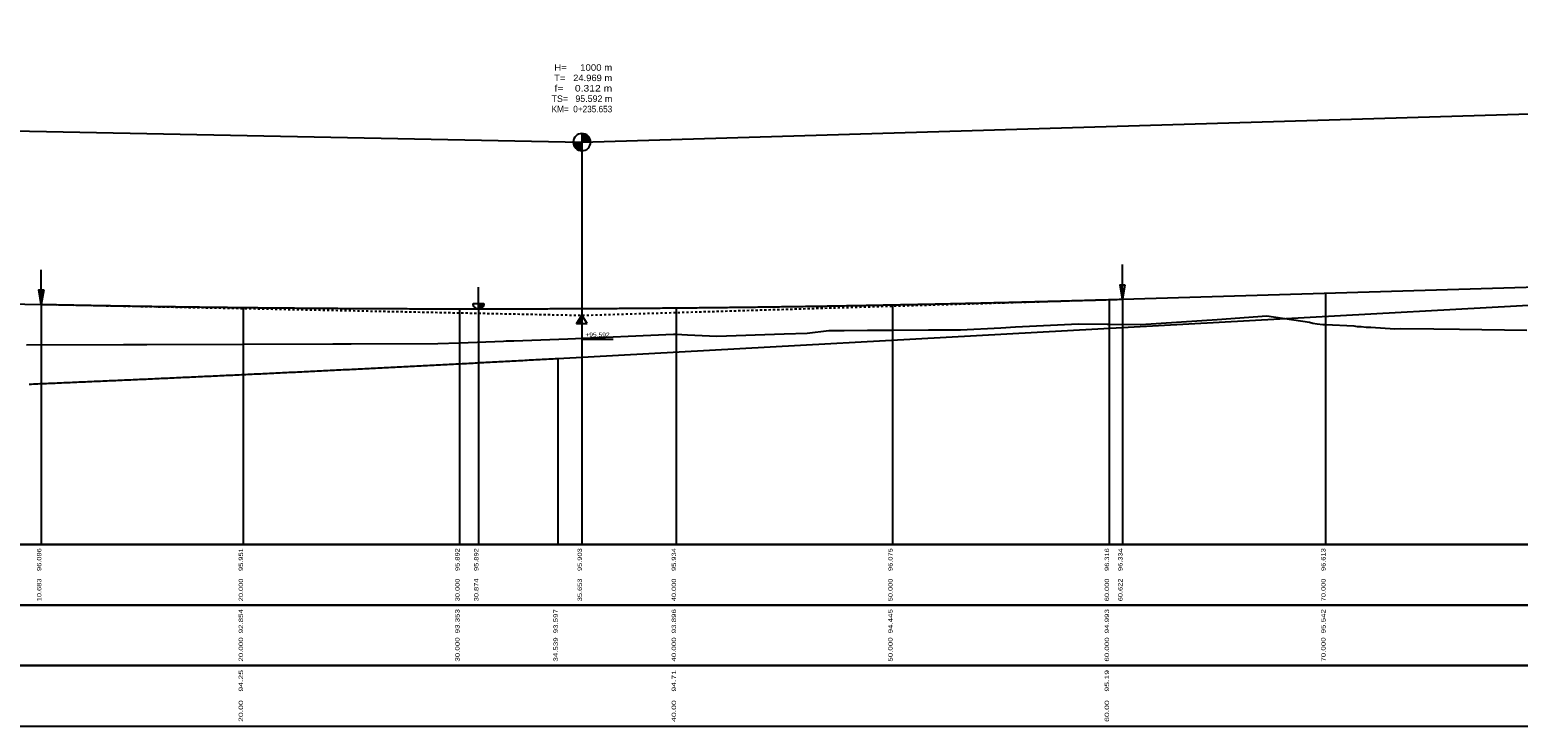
# Model space of a CAD drawing. Header units: metres. Extents: x 3458045 to 3462392, y 5482308 to 5484762.
# Tile 321 of 458: x 3460213 to 3460282, y 5484272 to 5484304. Entities that reach past the tile are written whole.
import ezdxf
from ezdxf.enums import TextEntityAlignment as Align

# ---------------------------------------------------------------- set-up
doc = ezdxf.new("R2010")
doc.units = ezdxf.units.M
doc.linetypes.add('LT30003', pattern=[0.2, 0.1, -0.1])
doc.layers.get('0').update_dxf_attribs({"linetype": 'CONTINUOUS'})
doc.styles.add('TS001', font='Card001.shx', dxfattribs={"height": 0.2})

# ---------------------------------------------------------------- blocks, each defined once
blk = doc.blocks.new('SYMB51')
at = {"color": 0, "linetype": 'ByBlock'}
for p, q in [((0, 0), (0.5, 0)), ((0.05, 0), (0.05, -0.2)), ((0.1, 0), (0.1, -0.28)), ((0.15, 0), (0.15, -0.35)), ((0.2, 0), (0.2, -0.38)), ((0.25, 0), (0.25, -0.42)), ((0.3, 0), (0.3, -0.45)), ((0.35, 0), (0.35, -0.47)), ((0.4, 0), (0.4, -0.48)), ((0.45, 0), (0.45, -0.49)), ((0.5, 0.5), (0.5, -0.5))]:
    blk.add_line(p, q, dxfattribs=at)
at = {"color": 0, "linetype": 'ByBlock', "flags": 128}
blk.add_lwpolyline([(0.5, -0.5), (0.4, -0.49), (0.31, -0.46), (0.22, -0.42), (0.15, -0.35), (0.08, -0.28), (0.04, -0.19), (0.01, -0.1), (0, 0), (0.01, 0.1), (0.04, 0.19), (0.08, 0.28), (0.15, 0.35), (0.22, 0.42), (0.31, 0.46), (0.4, 0.49), (0.5, 0.5)], dxfattribs=at)
blk = doc.blocks.new('SYMB155')
at = {"color": 0, "linetype": 'ByBlock'}
for p, q in [((0, 0), (0, -2.4)), ((0, -0.02), (0, -0.02)), ((0, -0.04), (0.01, -0.04)), ((0, -0.06), (0.01, -0.06)), ((0, -0.08), (0.01, -0.08)), ((0, -0.1), (0.02, -0.1)), ((0, -0.12), (0.02, -0.12)), ((0, -0.14), (0.02, -0.14)), ((0, -0.16), (0.03, -0.16)), ((0, -0.18), (0.03, -0.18)), ((0, -0.2), (0.03, -0.2)), ((0, -0.22), (0.04, -0.22)), ((0, -0.24), (0.04, -0.24)), ((0, -0.26), (0.04, -0.26)), ((0, -0.28), (0.05, -0.28)), ((0, -0.3), (0.05, -0.3)), ((0, -0.32), (0.05, -0.32)), ((0, -0.34), (0.06, -0.34)), ((0, -0.36), (0.06, -0.36)), ((0, -0.38), (0.06, -0.38)), ((0, -0.4), (0.07, -0.4)), ((0, -0.42), (0.07, -0.42)), ((0, -0.44), (0.07, -0.44)), ((0, -0.46), (0.08, -0.46)), ((0, -0.48), (0.08, -0.48)), ((0, -0.5), (0.09, -0.5)), ((0, -0.52), (0.09, -0.52)), ((0, -0.54), (0.09, -0.54)), ((0, -0.56), (0.1, -0.56)), ((0, -0.58), (0.1, -0.58)), ((0, -0.6), (0.1, -0.6)), ((0, -0.62), (0.11, -0.62)), ((0, -0.64), (0.11, -0.64)), ((0, -0.66), (0.11, -0.66)), ((0, -0.68), (0.12, -0.68)), ((0, -0.7), (0.12, -0.7)), ((0, -0.72), (0.12, -0.72)), ((0, -0.74), (0.13, -0.74)), ((0, -0.76), (0.13, -0.76)), ((0, -0.78), (0.13, -0.78)), ((0, -0.8), (0.14, -0.8)), ((0, -0.82), (0.14, -0.82)), ((0, -0.84), (0.14, -0.84)), ((0, -0.86), (0.15, -0.86)), ((0, -0.88), (0.15, -0.88)), ((0, -0.9), (0.15, -0.9)), ((0, -0.92), (0.16, -0.92)), ((0, -0.94), (0.16, -0.94)), ((0, -0.96), (0.16, -0.96)), ((0, -0.98), (0.17, -0.98))]:
    blk.add_line(p, q, dxfattribs=at)
at = {"color": 0, "linetype": 'ByBlock', "flags": 128}
blk.add_lwpolyline([(0.17, -1), (0, 0), (-0.17, -1), (0.17, -1)], close=True, dxfattribs=at)
blk = doc.blocks.new('SYMB156')
at = {"color": 0, "linetype": 'ByBlock'}
for p, q in [((0, 0), (0, -2.4)), ((-0.17, -0.98), (0, -0.98)), ((-0.16, -0.92), (0, -0.92)), ((-0.16, -0.94), (0, -0.94)), ((-0.16, -0.96), (0, -0.96)), ((-0.15, -0.86), (0, -0.86)), ((-0.15, -0.88), (0, -0.88)), ((-0.15, -0.9), (0, -0.9)), ((-0.14, -0.8), (0, -0.8)), ((-0.14, -0.82), (0, -0.82)), ((-0.14, -0.84), (0, -0.84)), ((-0.13, -0.74), (0, -0.74)), ((-0.13, -0.76), (0, -0.76)), ((-0.13, -0.78), (0, -0.78)), ((-0.12, -0.68), (0, -0.68)), ((-0.12, -0.7), (0, -0.7)), ((-0.12, -0.72), (0, -0.72)), ((-0.11, -0.62), (0, -0.62)), ((-0.11, -0.64), (0, -0.64)), ((-0.11, -0.66), (0, -0.66)), ((-0.1, -0.56), (0, -0.56)), ((-0.1, -0.58), (0, -0.58)), ((-0.1, -0.6), (0, -0.6)), ((-0.09, -0.5), (0, -0.5)), ((-0.09, -0.52), (0, -0.52)), ((-0.09, -0.54), (0, -0.54)), ((-0.08, -0.46), (0, -0.46)), ((-0.08, -0.48), (0, -0.48)), ((-0.07, -0.4), (0, -0.4)), ((-0.07, -0.42), (0, -0.42)), ((-0.07, -0.44), (0, -0.44)), ((-0.06, -0.34), (0, -0.34)), ((-0.06, -0.36), (0, -0.36)), ((-0.06, -0.38), (0, -0.38)), ((-0.05, -0.28), (0, -0.28)), ((-0.05, -0.3), (0, -0.3)), ((-0.05, -0.32), (0, -0.32)), ((-0.04, -0.22), (0, -0.22)), ((-0.04, -0.24), (0, -0.24)), ((-0.04, -0.26), (0, -0.26)), ((-0.03, -0.16), (0, -0.16)), ((-0.03, -0.18), (0, -0.18)), ((-0.03, -0.2), (0, -0.2)), ((-0.02, -0.1), (0, -0.1)), ((-0.02, -0.12), (0, -0.12)), ((-0.02, -0.14), (0, -0.14)), ((-0.01, -0.04), (0, -0.04)), ((-0.01, -0.06), (0, -0.06)), ((-0.01, -0.08), (0, -0.08)), ((0, -0.02), (0, -0.02))]:
    blk.add_line(p, q, dxfattribs=at)
at = {"color": 0, "linetype": 'ByBlock', "flags": 128}
blk.add_lwpolyline([(0.17, -1), (0, 0), (-0.17, -1), (0.17, -1)], close=True, dxfattribs=at)
blk = doc.blocks.new('SYMB53')
at = {"color": 0, "linetype": 'ByBlock'}
for p, q in [((0, 0), (0.75, 0)), ((0.1, 0), (0.1, -0.07)), ((0.15, 0), (0.15, -0.1)), ((0.2, 0), (0.2, -0.13)), ((0.25, 0), (0.25, -0.17)), ((0.3, 0), (0.3, -0.2)), ((0.4, 0), (0.4, -0.27)), ((0.5, 0), (0.5, -0.33)), ((0.55, 0), (0.55, -0.37)), ((0.6, 0), (0.6, -0.4)), ((0.65, 0), (0.65, -0.43)), ((0.05, 0), (0.05, -0.03)), ((0.35, 0), (0.35, -0.23)), ((0.45, 0), (0.45, -0.3)), ((0.7, 0), (0.7, -0.47))]:
    blk.add_line(p, q, dxfattribs=at)
at = {"color": 0, "linetype": 'ByBlock', "flags": 128}
blk.add_lwpolyline([(0.75, 0.5), (0, 0), (0.75, -0.5), (0.75, 0.5)], close=True, dxfattribs=at)

msp = doc.modelspace()

# ---------------------------------------------------------------- hatches: boundary and pattern name
at = {"linetype": 'Continuous'}
for points in [[(3460238.3105, 5484299.036), (3460238.3105, 5484299.0315), (3460238.3105, 5484299.0271), (3460238.3105, 5484299.0226), (3460238.3106, 5484299.0181), (3460238.3108, 5484299.0137), (3460238.311, 5484299.0092), (3460238.3112, 5484299.0047), (3460238.3115, 5484299.0003), (3460238.3119, 5484298.9958), (3460238.3122, 5484298.9914), (3460238.3127, 5484298.9869), (3460238.3132, 5484298.9825), (3460238.3137, 5484298.978), (3460238.3143, 5484298.9736), (3460238.315, 5484298.9692), (3460238.3157, 5484298.9647), (3460238.3164, 5484298.9603), (3460238.3172, 5484298.9559), (3460238.3181, 5484298.9515), (3460238.319, 5484298.9472), (3460238.3199, 5484298.9428), (3460238.3209, 5484298.9384), (3460238.3219, 5484298.9341), (3460238.323, 5484298.9297), (3460238.3242, 5484298.9254), (3460238.3254, 5484298.9211), (3460238.3266, 5484298.9168), (3460238.3279, 5484298.9125), (3460238.3292, 5484298.9083), (3460238.3306, 5484298.904), (3460238.332, 5484298.8998), (3460238.3335, 5484298.8955), (3460238.335, 5484298.8913), (3460238.3366, 5484298.8871), (3460238.3382, 5484298.883), (3460238.3398, 5484298.8788), (3460238.3415, 5484298.8747), (3460238.3433, 5484298.8706), (3460238.3451, 5484298.8665), (3460238.3469, 5484298.8624), (3460238.3488, 5484298.8583), (3460238.3507, 5484298.8543), (3460238.3527, 5484298.8503), (3460238.3548, 5484298.8463), (3460238.3568, 5484298.8423), (3460238.3589, 5484298.8384), (3460238.3611, 5484298.8345), (3460238.3633, 5484298.8306), (3460238.3655, 5484298.8267), (3460238.3678, 5484298.8229), (3460238.3701, 5484298.8191), (3460238.3725, 5484298.8153), (3460238.3749, 5484298.8115), (3460238.3774, 5484298.8078), (3460238.3799, 5484298.8041), (3460238.3824, 5484298.8004), (3460238.385, 5484298.7967), (3460238.3876, 5484298.7931), (3460238.3903, 5484298.7895), (3460238.393, 5484298.7859), (3460238.3957, 5484298.7824), (3460238.3985, 5484298.7789), (3460238.4013, 5484298.7754), (3460238.4042, 5484298.772), (3460238.4071, 5484298.7686), (3460238.41, 5484298.7652), (3460238.413, 5484298.7619), (3460238.416, 5484298.7586), (3460238.419, 5484298.7553), (3460238.4221, 5484298.752), (3460238.4252, 5484298.7488), (3460238.4284, 5484298.7457), (3460238.4316, 5484298.7425), (3460238.4348, 5484298.7394), (3460238.4381, 5484298.7364), (3460238.4414, 5484298.7333), (3460238.4447, 5484298.7303), (3460238.448, 5484298.7274), (3460238.4514, 5484298.7245), (3460238.4549, 5484298.7216), (3460238.4583, 5484298.7188), (3460238.4618, 5484298.716), (3460238.4653, 5484298.7132), (3460238.4689, 5484298.7105), (3460238.4724, 5484298.7078), (3460238.4761, 5484298.7052), (3460238.4797, 5484298.7026), (3460238.4834, 5484298.7), (3460238.4871, 5484298.6975), (3460238.4908, 5484298.695), (3460238.4945, 5484298.6926), (3460238.4983, 5484298.6902), (3460238.5021, 5484298.6878), (3460238.5059, 5484298.6855), (3460238.5098, 5484298.6833), (3460238.5137, 5484298.681), (3460238.5176, 5484298.6789), (3460238.5215, 5484298.6767), (3460238.5255, 5484298.6746), (3460238.5294, 5484298.6726), (3460238.5334, 5484298.6706), (3460238.5375, 5484298.6686), (3460238.5415, 5484298.6667), (3460238.5456, 5484298.6649), (3460238.5497, 5484298.663), (3460238.5538, 5484298.6613), (3460238.5579, 5484298.6595), (3460238.562, 5484298.6578), (3460238.5662, 5484298.6562), (3460238.5704, 5484298.6546), (3460238.5746, 5484298.6531), (3460238.5788, 5484298.6516), (3460238.583, 5484298.6501), (3460238.5873, 5484298.6487), (3460238.5915, 5484298.6474), (3460238.5958, 5484298.6461), (3460238.6001, 5484298.6448), (3460238.6044, 5484298.6436), (3460238.6087, 5484298.6424), (3460238.613, 5484298.6413), (3460238.6174, 5484298.6403), (3460238.6217, 5484298.6393), (3460238.6261, 5484298.6383), (3460238.6305, 5484298.6374), (3460238.6349, 5484298.6365), (3460238.6393, 5484298.6357), (3460238.6437, 5484298.6349), (3460238.6481, 5484298.6342), (3460238.6525, 5484298.6335), (3460238.6569, 5484298.6329), (3460238.6614, 5484298.6323), (3460238.6658, 5484298.6318), (3460238.6703, 5484298.6313), (3460238.6747, 5484298.6309), (3460238.6792, 5484298.6305), (3460238.6836, 5484298.6302), (3460238.6881, 5484298.6299), (3460238.6926, 5484298.6297), (3460238.697, 5484298.6295), (3460238.7015, 5484298.6294), (3460238.706, 5484298.6293), (3460238.7104, 5484298.6293), (3460238.7104, 5484299.0293), (3460238.3105, 5484299.0374)], [(3460239.1099, 5484299.0494), (3460239.1097, 5484299.0539), (3460239.1094, 5484299.0583), (3460239.109, 5484299.0628), (3460239.1086, 5484299.0672), (3460239.1082, 5484299.0717), (3460239.1077, 5484299.0761), (3460239.1071, 5484299.0806), (3460239.1065, 5484299.085), (3460239.1059, 5484299.0894), (3460239.1052, 5484299.0938), (3460239.1045, 5484299.0982), (3460239.1037, 5484299.1026), (3460239.1028, 5484299.107), (3460239.1019, 5484299.1114), (3460239.101, 5484299.1158), (3460239.1, 5484299.1202), (3460239.0989, 5484299.1245), (3460239.0979, 5484299.1288), (3460239.0967, 5484299.1332), (3460239.0955, 5484299.1375), (3460239.0943, 5484299.1418), (3460239.093, 5484299.1461), (3460239.0917, 5484299.1503), (3460239.0903, 5484299.1546), (3460239.0889, 5484299.1588), (3460239.0874, 5484299.163), (3460239.0859, 5484299.1673), (3460239.0843, 5484299.1714), (3460239.0827, 5484299.1756), (3460239.0811, 5484299.1798), (3460239.0794, 5484299.1839), (3460239.0776, 5484299.188), (3460239.0758, 5484299.1921), (3460239.074, 5484299.1962), (3460239.0721, 5484299.2002), (3460239.0701, 5484299.2043), (3460239.0682, 5484299.2083), (3460239.0661, 5484299.2123), (3460239.0641, 5484299.2162), (3460239.062, 5484299.2202), (3460239.0598, 5484299.2241), (3460239.0576, 5484299.228), (3460239.0554, 5484299.2319), (3460239.0531, 5484299.2357), (3460239.0507, 5484299.2395), (3460239.0484, 5484299.2433), (3460239.046, 5484299.2471), (3460239.0435, 5484299.2508), (3460239.041, 5484299.2545), (3460239.0385, 5484299.2582), (3460239.0359, 5484299.2619), (3460239.0333, 5484299.2655), (3460239.0306, 5484299.2691), (3460239.0279, 5484299.2726), (3460239.0252, 5484299.2762), (3460239.0224, 5484299.2797), (3460239.0196, 5484299.2831), (3460239.0167, 5484299.2866), (3460239.0138, 5484299.29), (3460239.0109, 5484299.2934), (3460239.0079, 5484299.2967), (3460239.0049, 5484299.3), (3460239.0019, 5484299.3033), (3460238.9988, 5484299.3065), (3460238.9957, 5484299.3097), (3460238.9925, 5484299.3129), (3460238.9893, 5484299.3161), (3460238.9861, 5484299.3192), (3460238.9828, 5484299.3222), (3460238.9795, 5484299.3252), (3460238.9762, 5484299.3282), (3460238.9729, 5484299.3312), (3460238.9695, 5484299.3341), (3460238.966, 5484299.337), (3460238.9626, 5484299.3398), (3460238.9591, 5484299.3426), (3460238.9556, 5484299.3454), (3460238.952, 5484299.3481), (3460238.9485, 5484299.3508), (3460238.9448, 5484299.3534), (3460238.9412, 5484299.356), (3460238.9375, 5484299.3586), (3460238.9338, 5484299.3611), (3460238.9301, 5484299.3636), (3460238.9264, 5484299.366), (3460238.9226, 5484299.3684), (3460238.9188, 5484299.3708), (3460238.915, 5484299.3731), (3460238.9111, 5484299.3753), (3460238.9072, 5484299.3775), (3460238.9033, 5484299.3797), (3460238.8994, 5484299.3819), (3460238.8954, 5484299.384), (3460238.8914, 5484299.386), (3460238.8874, 5484299.388), (3460238.8834, 5484299.39), (3460238.8794, 5484299.3919), (3460238.8753, 5484299.3937), (3460238.8712, 5484299.3956), (3460238.8671, 5484299.3973), (3460238.863, 5484299.3991), (3460238.8589, 5484299.4007), (3460238.8547, 5484299.4024), (3460238.8505, 5484299.404), (3460238.8463, 5484299.4055), (3460238.8421, 5484299.407), (3460238.8379, 5484299.4085), (3460238.8336, 5484299.4099), (3460238.8294, 5484299.4112), (3460238.8251, 5484299.4125), (3460238.8208, 5484299.4138), (3460238.8165, 5484299.415), (3460238.8122, 5484299.4161), (3460238.8078, 5484299.4173), (3460238.8035, 5484299.4183), (3460238.7991, 5484299.4193), (3460238.7948, 5484299.4203), (3460238.7904, 5484299.4212), (3460238.786, 5484299.4221), (3460238.7816, 5484299.4229), (3460238.7772, 5484299.4237), (3460238.7728, 5484299.4244), (3460238.7684, 5484299.4251), (3460238.764, 5484299.4257), (3460238.7595, 5484299.4263), (3460238.7551, 5484299.4268), (3460238.7506, 5484299.4273), (3460238.7462, 5484299.4277), (3460238.7417, 5484299.4281), (3460238.7373, 5484299.4284), (3460238.7328, 5484299.4287), (3460238.7283, 5484299.4289), (3460238.7239, 5484299.4291), (3460238.7194, 5484299.4292), (3460238.7149, 5484299.4293), (3460238.7104, 5484299.4293), (3460238.7104, 5484299.0293), (3460239.1103, 5484299.0412), (3460239.1101, 5484299.0449)]]:
    msp.add_hatch(color=2, dxfattribs=at).paths.add_polyline_path(points)

# ---------------------------------------------------------------- linework, layer by layer
at = {"color": 2}
for p, q in [((3460238.7104, 5484299.0293), (3460413.3287, 5484304.2237)), ((3460149.3378, 5484300.8338), (3460238.7104, 5484299.0293)), ((3460238.7104, 5484299.4293), (3460238.7104, 5484291.0293)), ((3460233.9322, 5484291.3296), (3460233.9322, 5484292.3296)), ((3459994.0579, 5484280.4377), (3460844.0579, 5484280.4377)), ((3460844.0579, 5484280.4377), (3459994.0579, 5484280.4377)), ((3459994.0579, 5484277.6377), (3460844.0579, 5484277.6377)), ((3460844.0579, 5484277.6377), (3459994.0579, 5484277.6377)), ((3459994.0579, 5484274.8377), (3460844.0579, 5484274.8377)), ((3460844.0579, 5484274.8377), (3459994.0579, 5484274.8377)), ((3459994.0579, 5484272.0377), (3460844.0579, 5484272.0377))]:
    msp.add_line(p, q, dxfattribs=at)
for p, q in [((3460273.0579, 5484292.051), (3460273.0579, 5484280.4377)), ((3460213.7413, 5484291.5334), (3460213.7413, 5484280.4377)), ((3460223.0579, 5484291.3887), (3460223.0579, 5484280.4377)), ((3460233.0579, 5484291.33), (3460233.0579, 5484280.4377)), ((3460233.9322, 5484291.3296), (3460233.9322, 5484280.4377)), ((3460238.7104, 5484291.341), (3460238.7104, 5484280.4377)), ((3460243.0579, 5484291.3712), (3460243.0579, 5484280.4377)), ((3460253.0579, 5484291.5125), (3460253.0579, 5484280.4377)), ((3460263.0579, 5484291.7538), (3460263.0579, 5484280.4377)), ((3460263.6796, 5484291.7721), (3460263.6796, 5484280.4377)), ((3460237.5964, 5484289.0347), (3460237.5964, 5484280.4377))]:
    msp.add_line(p, q)
at = {"color": 80, "flags": 128}
msp.add_lwpolyline([(3460149.3378, 5484292.8338), (3460213.7413, 5484291.5334), (3460213.8413, 5484291.5314), (3460213.9413, 5484291.5294), (3460214.0413, 5484291.5274), (3460214.1413, 5484291.5254), (3460214.2413, 5484291.5235), (3460214.3413, 5484291.5215), (3460214.4413, 5484291.5196), (3460214.5413, 5484291.5176), (3460214.6413, 5484291.5157), (3460214.7413, 5484291.5138), (3460214.8413, 5484291.5118), (3460214.9413, 5484291.5099), (3460215.0413, 5484291.508), (3460215.1413, 5484291.5062), (3460215.2413, 5484291.5043), (3460215.3413, 5484291.5024), (3460215.4413, 5484291.5006), (3460215.5413, 5484291.4987), (3460215.6413, 5484291.4969), (3460215.7413, 5484291.4951), (3460215.8413, 5484291.4933), (3460215.9413, 5484291.4914), (3460216.0413, 5484291.4897), (3460216.1413, 5484291.4879), (3460216.2413, 5484291.4861), (3460216.3413, 5484291.4843), (3460216.4413, 5484291.4826), (3460216.5413, 5484291.4808), (3460216.6413, 5484291.4791), (3460216.7413, 5484291.4774), (3460216.8413, 5484291.4757), (3460216.9413, 5484291.474), (3460217.0413, 5484291.4723), (3460217.1413, 5484291.4706), (3460217.2413, 5484291.4689), (3460217.3413, 5484291.4672), (3460217.4413, 5484291.4656), (3460217.5413, 5484291.4639), (3460217.6413, 5484291.4623), (3460217.7413, 5484291.4607), (3460217.8413, 5484291.4591), (3460217.9413, 5484291.4575), (3460218.0413, 5484291.4559), (3460218.1413, 5484291.4543), (3460218.2413, 5484291.4527), (3460218.3413, 5484291.4511), (3460218.4413, 5484291.4496), (3460218.5413, 5484291.448), (3460218.6413, 5484291.4465), (3460218.7413, 5484291.445), (3460218.8413, 5484291.4435), (3460218.9413, 5484291.442), (3460219.0413, 5484291.4405), (3460219.1413, 5484291.439), (3460219.2413, 5484291.4375), (3460219.3413, 5484291.4361), (3460219.4413, 5484291.4346), (3460219.5413, 5484291.4332), (3460219.6413, 5484291.4317), (3460219.7413, 5484291.4303), (3460219.8413, 5484291.4289), (3460219.9413, 5484291.4275), (3460220.0413, 5484291.4261), (3460220.1413, 5484291.4247), (3460220.2413, 5484291.4233), (3460220.3413, 5484291.422), (3460220.4413, 5484291.4206), (3460220.5413, 5484291.4193), (3460220.6413, 5484291.4179), (3460220.7413, 5484291.4166), (3460220.8413, 5484291.4153), (3460220.9413, 5484291.414), (3460221.0413, 5484291.4127), (3460221.1413, 5484291.4114), (3460221.2413, 5484291.4101), (3460221.3413, 5484291.4089), (3460221.4413, 5484291.4076), (3460221.5413, 5484291.4064), (3460221.6413, 5484291.4051), (3460221.7413, 5484291.4039), (3460221.8413, 5484291.4027), (3460221.9413, 5484291.4015), (3460222.0413, 5484291.4003), (3460222.1413, 5484291.3991), (3460222.2413, 5484291.3979), (3460222.3413, 5484291.3968), (3460222.4413, 5484291.3956), (3460222.5413, 5484291.3945), (3460222.6413, 5484291.3934), (3460222.7413, 5484291.3922), (3460222.8413, 5484291.3911), (3460222.9413, 5484291.39), (3460223.0413, 5484291.3889), (3460223.1413, 5484291.3878), (3460223.2413, 5484291.3868), (3460223.3413, 5484291.3857), (3460223.4413, 5484291.3846), (3460223.5413, 5484291.3836), (3460223.6413, 5484291.3826), (3460223.7413, 5484291.3815), (3460223.8413, 5484291.3805), (3460223.9413, 5484291.3795), (3460224.0413, 5484291.3785), (3460224.1413, 5484291.3775), (3460224.2413, 5484291.3766), (3460224.3413, 5484291.3756), (3460224.4413, 5484291.3746), (3460224.5413, 5484291.3737), (3460224.6413, 5484291.3728), (3460224.7413, 5484291.3718), (3460224.8413, 5484291.3709), (3460224.9413, 5484291.37), (3460225.0413, 5484291.3691), (3460225.1413, 5484291.3682), (3460225.2413, 5484291.3674), (3460225.3413, 5484291.3665), (3460225.4413, 5484291.3657), (3460225.5413, 5484291.3648), (3460225.6413, 5484291.364), (3460225.7413, 5484291.3632), (3460225.8413, 5484291.3623), (3460225.9413, 5484291.3615), (3460226.0413, 5484291.3607), (3460226.1413, 5484291.36), (3460226.2413, 5484291.3592), (3460226.3413, 5484291.3584), (3460226.4413, 5484291.3577), (3460226.5413, 5484291.3569), (3460226.6413, 5484291.3562), (3460226.7413, 5484291.3555), (3460226.8413, 5484291.3548), (3460226.9413, 5484291.354), (3460227.0413, 5484291.3534), (3460227.1413, 5484291.3527), (3460227.2413, 5484291.352), (3460227.3413, 5484291.3513), (3460227.4413, 5484291.3507), (3460227.5413, 5484291.35), (3460227.6413, 5484291.3494), (3460227.7413, 5484291.3488), (3460227.8413, 5484291.3482), (3460227.9413, 5484291.3476), (3460228.0413, 5484291.347), (3460228.1413, 5484291.3464), (3460228.2413, 5484291.3458), (3460228.3413, 5484291.3452), (3460228.4413, 5484291.3447), (3460228.5413, 5484291.3441), (3460228.6413, 5484291.3436), (3460228.7413, 5484291.3431), (3460228.8413, 5484291.3426), (3460228.9413, 5484291.3421), (3460229.0413, 5484291.3416), (3460229.1413, 5484291.3411), (3460229.2413, 5484291.3406), (3460229.3413, 5484291.3401), (3460229.4413, 5484291.3397), (3460229.5413, 5484291.3392), (3460229.6413, 5484291.3388), (3460229.7413, 5484291.3384), (3460229.8413, 5484291.338), (3460229.9413, 5484291.3376), (3460230.0413, 5484291.3372), (3460230.1413, 5484291.3368), (3460230.2413, 5484291.3364), (3460230.3413, 5484291.3361), (3460230.4413, 5484291.3357), (3460230.5413, 5484291.3354), (3460230.6413, 5484291.335), (3460230.7413, 5484291.3347), (3460230.8413, 5484291.3344), (3460230.9413, 5484291.3341), (3460231.0413, 5484291.3338), (3460231.1413, 5484291.3335), (3460231.2413, 5484291.3332), (3460231.3413, 5484291.333), (3460231.4413, 5484291.3327), (3460231.5413, 5484291.3325), (3460231.6413, 5484291.3322), (3460231.7413, 5484291.332), (3460231.8413, 5484291.3318), (3460231.9413, 5484291.3316), (3460232.0413, 5484291.3314), (3460232.1413, 5484291.3312), (3460232.2413, 5484291.331), (3460232.3413, 5484291.3309), (3460232.4413, 5484291.3307), (3460232.5413, 5484291.3306), (3460232.6413, 5484291.3304), (3460232.7413, 5484291.3303), (3460232.8413, 5484291.3302), (3460232.9413, 5484291.3301), (3460233.0413, 5484291.33), (3460233.1413, 5484291.3299), (3460233.2413, 5484291.3298), (3460233.3413, 5484291.3298), (3460233.4413, 5484291.3297), (3460233.5413, 5484291.3297), (3460233.6413, 5484291.3297), (3460233.7413, 5484291.3296), (3460233.8413, 5484291.3296), (3460233.9322, 5484291.3296), (3460234.0322, 5484291.3296), (3460234.1322, 5484291.3296), (3460234.2322, 5484291.3297), (3460234.3322, 5484291.3297), (3460234.4322, 5484291.3297), (3460234.5322, 5484291.3298), (3460234.6322, 5484291.3299), (3460234.7322, 5484291.3299), (3460234.8322, 5484291.33), (3460234.9322, 5484291.3301), (3460235.0322, 5484291.3302), (3460235.1322, 5484291.3303), (3460235.2322, 5484291.3305), (3460235.3322, 5484291.3306), (3460235.4322, 5484291.3307), (3460235.5322, 5484291.3309), (3460235.6322, 5484291.3311), (3460235.7322, 5484291.3312), (3460235.8322, 5484291.3314), (3460235.9322, 5484291.3316), (3460236.0322, 5484291.3318), (3460236.1322, 5484291.332), (3460236.2322, 5484291.3323), (3460236.3322, 5484291.3325), (3460236.4322, 5484291.3327), (3460236.5322, 5484291.333), (3460236.6322, 5484291.3333), (3460236.7322, 5484291.3335), (3460236.8322, 5484291.3338), (3460236.9322, 5484291.3341), (3460237.0322, 5484291.3344), (3460237.1322, 5484291.3347), (3460237.2322, 5484291.3351), (3460237.3322, 5484291.3354), (3460237.4322, 5484291.3357), (3460237.5322, 5484291.3361), (3460237.6322, 5484291.3365), (3460237.7322, 5484291.3368), (3460237.8322, 5484291.3372), (3460237.9322, 5484291.3376), (3460238.0322, 5484291.338), (3460238.1322, 5484291.3384), (3460238.2322, 5484291.3389), (3460238.3322, 5484291.3393), (3460238.4322, 5484291.3397), (3460238.5322, 5484291.3402), (3460238.6322, 5484291.3407), (3460238.7322, 5484291.3411), (3460238.8322, 5484291.3416), (3460238.9322, 5484291.3421), (3460239.0322, 5484291.3426), (3460239.1322, 5484291.3431), (3460239.2322, 5484291.3437), (3460239.3322, 5484291.3442), (3460239.4322, 5484291.3447), (3460239.5322, 5484291.3453), (3460239.6322, 5484291.3459), (3460239.7322, 5484291.3464), (3460239.8322, 5484291.347), (3460239.9322, 5484291.3476), (3460240.0322, 5484291.3482), (3460240.1322, 5484291.3488), (3460240.2322, 5484291.3495), (3460240.3322, 5484291.3501), (3460240.4322, 5484291.3507), (3460240.5322, 5484291.3514), (3460240.6322, 5484291.3521), (3460240.7322, 5484291.3527), (3460240.8322, 5484291.3534), (3460240.9322, 5484291.3541), (3460241.0322, 5484291.3548), (3460241.1322, 5484291.3555), (3460241.2322, 5484291.3563), (3460241.3322, 5484291.357), (3460241.4322, 5484291.3577), (3460241.5322, 5484291.3585), (3460241.6322, 5484291.3593), (3460241.7322, 5484291.36), (3460241.8322, 5484291.3608), (3460241.9322, 5484291.3616), (3460242.0322, 5484291.3624), (3460242.1322, 5484291.3632), (3460242.2322, 5484291.3641), (3460242.3322, 5484291.3649), (3460242.4322, 5484291.3657), (3460242.5322, 5484291.3666), (3460242.6322, 5484291.3675), (3460242.7322, 5484291.3683), (3460242.8322, 5484291.3692), (3460242.9322, 5484291.3701), (3460243.0322, 5484291.371), (3460243.1322, 5484291.3719), (3460243.2322, 5484291.3729), (3460243.3322, 5484291.3738), (3460243.4322, 5484291.3747), (3460243.5322, 5484291.3757), (3460243.6322, 5484291.3767), (3460243.7322, 5484291.3776), (3460243.8322, 5484291.3786), (3460243.9322, 5484291.3796), (3460244.0322, 5484291.3806), (3460244.1322, 5484291.3816), (3460244.2322, 5484291.3827), (3460244.3322, 5484291.3837), (3460244.4322, 5484291.3847), (3460244.5322, 5484291.3858), (3460244.6322, 5484291.3869), (3460244.7322, 5484291.3879), (3460244.8322, 5484291.389), (3460244.9322, 5484291.3901), (3460245.0322, 5484291.3912), (3460245.1322, 5484291.3923), (3460245.2322, 5484291.3935), (3460245.3322, 5484291.3946), (3460245.4322, 5484291.3957), (3460245.5322, 5484291.3969), (3460245.6322, 5484291.3981), (3460245.7322, 5484291.3992), (3460245.8322, 5484291.4004), (3460245.9322, 5484291.4016), (3460246.0322, 5484291.4028), (3460246.1322, 5484291.404), (3460246.2322, 5484291.4053), (3460246.3322, 5484291.4065), (3460246.4322, 5484291.4077), (3460246.5322, 5484291.409), (3460246.6322, 5484291.4103), (3460246.7322, 5484291.4115), (3460246.8322, 5484291.4128), (3460246.9322, 5484291.4141), (3460247.0322, 5484291.4154), (3460247.1322, 5484291.4167), (3460247.2322, 5484291.4181), (3460247.3322, 5484291.4194), (3460247.4322, 5484291.4207), (3460247.5322, 5484291.4221), (3460247.6322, 5484291.4235), (3460247.7322, 5484291.4248), (3460247.8322, 5484291.4262), (3460247.9322, 5484291.4276), (3460248.0322, 5484291.429), (3460248.1322, 5484291.4304), (3460248.2322, 5484291.4319), (3460248.3322, 5484291.4333), (3460248.4322, 5484291.4347), (3460248.5322, 5484291.4362), (3460248.6322, 5484291.4377), (3460248.7322, 5484291.4391), (3460248.8322, 5484291.4406), (3460248.9322, 5484291.4421), (3460249.0322, 5484291.4436), (3460249.1322, 5484291.4451), (3460249.2322, 5484291.4467), (3460249.3322, 5484291.4482), (3460249.4322, 5484291.4497), (3460249.5322, 5484291.4513), (3460249.6322, 5484291.4529), (3460249.7322, 5484291.4544), (3460249.8322, 5484291.456), (3460249.9322, 5484291.4576), (3460250.0322, 5484291.4592), (3460250.1322, 5484291.4608), (3460250.2322, 5484291.4625), (3460250.3322, 5484291.4641), (3460250.4322, 5484291.4657), (3460250.5322, 5484291.4674), (3460250.6322, 5484291.4691), (3460250.7322, 5484291.4707), (3460250.8322, 5484291.4724), (3460250.9322, 5484291.4741), (3460251.0322, 5484291.4758), (3460251.1322, 5484291.4775), (3460251.2322, 5484291.4793), (3460251.3322, 5484291.481), (3460251.4322, 5484291.4827), (3460251.5322, 5484291.4845), (3460251.6322, 5484291.4863), (3460251.7322, 5484291.488), (3460251.8322, 5484291.4898), (3460251.9322, 5484291.4916), (3460252.0322, 5484291.4934), (3460252.1322, 5484291.4952), (3460252.2322, 5484291.4971), (3460252.3322, 5484291.4989), (3460252.4322, 5484291.5007), (3460252.5322, 5484291.5026), (3460252.6322, 5484291.5045), (3460252.7322, 5484291.5063), (3460252.8322, 5484291.5082), (3460252.9322, 5484291.5101), (3460253.0322, 5484291.512), (3460253.1322, 5484291.5139), (3460253.2322, 5484291.5159), (3460253.3322, 5484291.5178), (3460253.4322, 5484291.5197), (3460253.5322, 5484291.5217), (3460253.6322, 5484291.5237), (3460253.7322, 5484291.5256), (3460253.8322, 5484291.5276), (3460253.9322, 5484291.5296), (3460254.0322, 5484291.5316), (3460254.1322, 5484291.5336), (3460254.2322, 5484291.5357), (3460254.3322, 5484291.5377), (3460254.4322, 5484291.5397), (3460254.5322, 5484291.5418), (3460254.6322, 5484291.5439), (3460254.7322, 5484291.5459), (3460254.8322, 5484291.548), (3460254.9322, 5484291.5501), (3460255.0322, 5484291.5522), (3460255.1322, 5484291.5543), (3460255.2322, 5484291.5565), (3460255.3322, 5484291.5586), (3460255.4322, 5484291.5607), (3460255.5322, 5484291.5629), (3460255.6322, 5484291.5651), (3460255.7322, 5484291.5672), (3460255.8322, 5484291.5694), (3460255.9322, 5484291.5716), (3460256.0322, 5484291.5738), (3460256.1322, 5484291.576), (3460256.2322, 5484291.5783), (3460256.3322, 5484291.5805), (3460256.4322, 5484291.5827), (3460256.5322, 5484291.585), (3460256.6322, 5484291.5873), (3460256.7322, 5484291.5895), (3460256.8322, 5484291.5918), (3460256.9322, 5484291.5941), (3460257.0322, 5484291.5964), (3460257.1322, 5484291.5987), (3460257.2322, 5484291.6011), (3460257.3322, 5484291.6034), (3460257.4322, 5484291.6057), (3460257.5322, 5484291.6081), (3460257.6322, 5484291.6105), (3460257.7322, 5484291.6128), (3460257.8322, 5484291.6152), (3460257.9322, 5484291.6176), (3460258.0322, 5484291.62), (3460258.1322, 5484291.6224), (3460258.2322, 5484291.6249), (3460258.3322, 5484291.6273), (3460258.4322, 5484291.6297), (3460258.5322, 5484291.6322), (3460258.6322, 5484291.6347), (3460258.7322, 5484291.6371), (3460258.8322, 5484291.6396), (3460258.9322, 5484291.6421), (3460259.0322, 5484291.6446), (3460259.1322, 5484291.6471), (3460259.2322, 5484291.6497), (3460259.3322, 5484291.6522), (3460259.4322, 5484291.6547), (3460259.5322, 5484291.6573), (3460259.6322, 5484291.6599), (3460259.7322, 5484291.6624), (3460259.8322, 5484291.665), (3460259.9322, 5484291.6676), (3460260.0322, 5484291.6702), (3460260.1322, 5484291.6728), (3460260.2322, 5484291.6755), (3460260.3322, 5484291.6781), (3460260.4322, 5484291.6807), (3460260.5322, 5484291.6834), (3460260.6322, 5484291.6861), (3460260.7322, 5484291.6887), (3460260.8322, 5484291.6914), (3460260.9322, 5484291.6941), (3460261.0322, 5484291.6968), (3460261.1322, 5484291.6995), (3460261.2322, 5484291.7023), (3460261.3322, 5484291.705), (3460261.4322, 5484291.7077), (3460261.5322, 5484291.7105), (3460261.6322, 5484291.7133), (3460261.7322, 5484291.716), (3460261.8322, 5484291.7188), (3460261.9322, 5484291.7216), (3460262.0322, 5484291.7244), (3460262.1322, 5484291.7272), (3460262.2322, 5484291.7301), (3460262.3322, 5484291.7329), (3460262.4322, 5484291.7357), (3460262.5322, 5484291.7386), (3460262.6322, 5484291.7415), (3460262.7322, 5484291.7443), (3460262.8322, 5484291.7472), (3460262.9322, 5484291.7501), (3460263.0322, 5484291.753), (3460263.1322, 5484291.7559), (3460263.2322, 5484291.7589), (3460263.3322, 5484291.7618), (3460263.4322, 5484291.7647), (3460263.5322, 5484291.7677), (3460263.6322, 5484291.7707), (3460263.6796, 5484291.7721), (3460413.3287, 5484296.2237)], dxfattribs=at)
at = {"color": 18, "true_color": 0x000000, "flags": 128}
msp.add_lwpolyline([(3460213.18, 5484287.848), (3460213.28, 5484287.8523), (3460213.38, 5484287.8565), (3460213.48, 5484287.8608), (3460213.58, 5484287.865), (3460213.68, 5484287.8693), (3460213.78, 5484287.8735), (3460213.88, 5484287.8778), (3460213.98, 5484287.8821), (3460214.08, 5484287.8864), (3460214.18, 5484287.8907), (3460214.28, 5484287.8949), (3460214.38, 5484287.8992), (3460214.48, 5484287.9035), (3460214.58, 5484287.9078), (3460214.68, 5484287.9122), (3460214.78, 5484287.9165), (3460214.88, 5484287.9208), (3460214.98, 5484287.9251), (3460215.08, 5484287.9294), (3460215.18, 5484287.9338), (3460215.28, 5484287.9381), (3460215.38, 5484287.9425), (3460215.48, 5484287.9468), (3460215.58, 5484287.9512), (3460215.68, 5484287.9555), (3460215.78, 5484287.9599), (3460215.88, 5484287.9643), (3460215.98, 5484287.9687), (3460216.08, 5484287.973), (3460216.18, 5484287.9774), (3460216.28, 5484287.9818), (3460216.38, 5484287.9862), (3460216.48, 5484287.9906), (3460216.58, 5484287.995), (3460216.68, 5484287.9994), (3460216.78, 5484288.0039), (3460216.88, 5484288.0083), (3460216.98, 5484288.0127), (3460217.08, 5484288.0171), (3460217.18, 5484288.0216), (3460217.28, 5484288.026), (3460217.38, 5484288.0305), (3460217.48, 5484288.0349), (3460217.58, 5484288.0394), (3460217.68, 5484288.0438), (3460217.78, 5484288.0483), (3460217.88, 5484288.0528), (3460217.98, 5484288.0573), (3460218.08, 5484288.0617), (3460218.18, 5484288.0662), (3460218.28, 5484288.0707), (3460218.38, 5484288.0752), (3460218.48, 5484288.0797), (3460218.58, 5484288.0842), (3460218.68, 5484288.0888), (3460218.78, 5484288.0933), (3460218.88, 5484288.0978), (3460218.98, 5484288.1023), (3460219.08, 5484288.1069), (3460219.18, 5484288.1114), (3460219.28, 5484288.116), (3460219.38, 5484288.1205), (3460219.48, 5484288.1251), (3460219.58, 5484288.1296), (3460219.68, 5484288.1342), (3460219.78, 5484288.1388), (3460219.88, 5484288.1433), (3460219.98, 5484288.1479), (3460220.08, 5484288.1525), (3460220.18, 5484288.1571), (3460220.28, 5484288.1617), (3460220.38, 5484288.1663), (3460220.48, 5484288.1709), (3460220.58, 5484288.1755), (3460220.68, 5484288.1801), (3460220.78, 5484288.1847), (3460220.88, 5484288.1894), (3460220.98, 5484288.194), (3460221.08, 5484288.1986), (3460221.18, 5484288.2033), (3460221.28, 5484288.2079), (3460221.38, 5484288.2126), (3460221.48, 5484288.2172), (3460221.58, 5484288.2219), (3460221.68, 5484288.2266), (3460221.78, 5484288.2312), (3460221.88, 5484288.2359), (3460221.98, 5484288.2406), (3460222.08, 5484288.2453), (3460222.18, 5484288.25), (3460222.28, 5484288.2547), (3460222.38, 5484288.2594), (3460222.48, 5484288.2641), (3460222.58, 5484288.2688), (3460222.68, 5484288.2735), (3460222.78, 5484288.2783), (3460222.88, 5484288.283), (3460222.98, 5484288.2877), (3460223.08, 5484288.2925), (3460223.18, 5484288.2972), (3460223.28, 5484288.302), (3460223.38, 5484288.3067), (3460223.48, 5484288.3115), (3460223.58, 5484288.3162), (3460223.68, 5484288.321), (3460223.78, 5484288.3258), (3460223.88, 5484288.3306), (3460223.98, 5484288.3353), (3460224.08, 5484288.3401), (3460224.18, 5484288.3449), (3460224.28, 5484288.3497), (3460224.38, 5484288.3545), (3460224.48, 5484288.3594), (3460224.58, 5484288.3642), (3460224.68, 5484288.369), (3460224.78, 5484288.3738), (3460224.88, 5484288.3786), (3460224.98, 5484288.3835), (3460225.08, 5484288.3883), (3460225.18, 5484288.3932), (3460225.28, 5484288.398), (3460225.38, 5484288.4029), (3460225.48, 5484288.4077), (3460225.58, 5484288.4126), (3460225.68, 5484288.4175), (3460225.78, 5484288.4224), (3460225.88, 5484288.4272), (3460225.98, 5484288.4321), (3460226.08, 5484288.437), (3460226.18, 5484288.4419), (3460226.28, 5484288.4468), (3460226.38, 5484288.4517), (3460226.48, 5484288.4566), (3460226.58, 5484288.4616), (3460226.68, 5484288.4665), (3460226.78, 5484288.4714), (3460226.88, 5484288.4764), (3460226.98, 5484288.4813), (3460227.08, 5484288.4862), (3460227.18, 5484288.4912), (3460227.28, 5484288.4961), (3460227.38, 5484288.5011), (3460227.48, 5484288.5061), (3460227.58, 5484288.511), (3460227.68, 5484288.516), (3460227.78, 5484288.521), (3460227.88, 5484288.526), (3460227.98, 5484288.531), (3460228.08, 5484288.536), (3460228.18, 5484288.541), (3460228.28, 5484288.546), (3460228.38, 5484288.551), (3460228.48, 5484288.556), (3460228.58, 5484288.561), (3460228.68, 5484288.566), (3460228.78, 5484288.5711), (3460228.88, 5484288.5761), (3460228.98, 5484288.5811), (3460229.08, 5484288.5862), (3460229.18, 5484288.5912), (3460229.28, 5484288.5963), (3460229.38, 5484288.6014), (3460229.48, 5484288.6064), (3460229.58, 5484288.6115), (3460229.68, 5484288.6166), (3460229.78, 5484288.6217), (3460229.88, 5484288.6267), (3460229.98, 5484288.6318), (3460230.08, 5484288.6369), (3460230.18, 5484288.642), (3460230.28, 5484288.6471), (3460230.38, 5484288.6523), (3460230.48, 5484288.6574), (3460230.58, 5484288.6625), (3460230.68, 5484288.6676), (3460230.78, 5484288.6728), (3460230.88, 5484288.6779), (3460230.98, 5484288.683), (3460231.08, 5484288.6882), (3460231.18, 5484288.6933), (3460231.28, 5484288.6985), (3460231.38, 5484288.7037), (3460231.48, 5484288.7088), (3460231.58, 5484288.714), (3460231.68, 5484288.7192), (3460231.78, 5484288.7244), (3460231.88, 5484288.7296), (3460231.98, 5484288.7348), (3460232.08, 5484288.7399), (3460232.18, 5484288.7452), (3460232.28, 5484288.7504), (3460232.38, 5484288.7556), (3460232.48, 5484288.7608), (3460232.58, 5484288.766), (3460232.68, 5484288.7713), (3460232.78, 5484288.7765), (3460232.88, 5484288.7817), (3460232.98, 5484288.787), (3460233.08, 5484288.7922), (3460233.18, 5484288.7975), (3460233.28, 5484288.8027), (3460233.38, 5484288.808), (3460233.48, 5484288.8133), (3460233.58, 5484288.8186), (3460233.68, 5484288.8238), (3460233.78, 5484288.8291), (3460233.88, 5484288.8344), (3460233.98, 5484288.8397), (3460234.08, 5484288.845), (3460234.18, 5484288.8503), (3460234.28, 5484288.8556), (3460234.38, 5484288.8609), (3460234.48, 5484288.8663), (3460234.58, 5484288.8716), (3460234.68, 5484288.8769), (3460234.78, 5484288.8823), (3460234.88, 5484288.8876), (3460234.98, 5484288.893), (3460235.08, 5484288.8983), (3460235.18, 5484288.9037), (3460235.28, 5484288.909), (3460235.38, 5484288.9144), (3460235.48, 5484288.9198), (3460235.58, 5484288.9252), (3460235.68, 5484288.9305), (3460235.78, 5484288.9359), (3460235.88, 5484288.9413), (3460235.98, 5484288.9467), (3460236.08, 5484288.9521), (3460236.18, 5484288.9575), (3460236.28, 5484288.9629), (3460236.38, 5484288.9684), (3460236.48, 5484288.9738), (3460236.58, 5484288.9792), (3460236.68, 5484288.9846), (3460236.78, 5484288.9901), (3460236.88, 5484288.9955), (3460236.98, 5484289.001), (3460237.08, 5484289.0064), (3460237.18, 5484289.0119), (3460237.28, 5484289.0174), (3460237.38, 5484289.0228), (3460237.48, 5484289.0283), (3460237.58, 5484289.0338), (3460237.5964, 5484289.0347), (3460290.2914, 5484291.9244)], dxfattribs=at)
at = {"color": 2, "linetype": 'LT30003', "flags": 128}
msp.add_lwpolyline([(3460213.7413, 5484291.5334), (3460238.7104, 5484291.0293), (3460263.6796, 5484291.7721)], dxfattribs=at)
at = {"color": 39, "flags": 128}
msp.add_lwpolyline([(3460213.0579, 5484289.6608), (3460217.542, 5484289.6761), (3460218.0579, 5484289.6752), (3460218.6179, 5484289.6742), (3460223.0579, 5484289.6899), (3460227.2131, 5484289.7045), (3460227.7158, 5484289.7037), (3460228.0579, 5484289.7048), (3460232.0528, 5484289.7185), (3460233.0579, 5484289.7569), (3460235.0881, 5484289.836), (3460235.2157, 5484289.8477), (3460235.3712, 5484289.8445), (3460235.5715, 5484289.8433), (3460238.0579, 5484289.9457), (3460242.9427, 5484290.155), (3460243.0579, 5484290.1498), (3460243.5853, 5484290.1261), (3460244.9485, 5484290.0712), (3460248.0579, 5484290.1698), (3460249.1166, 5484290.204), (3460250.121, 5484290.3271), (3460250.822, 5484290.3315), (3460251.9073, 5484290.3406), (3460253.0579, 5484290.3467), (3460254.7176, 5484290.3559), (3460255.4008, 5484290.3636), (3460255.4478, 5484290.3622), (3460255.5152, 5484290.3605), (3460256.1983, 5484290.3549), (3460258.0579, 5484290.4526), (3460258.741, 5484290.4889), (3460261.6479, 5484290.6396), (3460262.9783, 5484290.6261), (3460263.0579, 5484290.6247), (3460264.5285, 5484290.6006), (3460268.0579, 5484290.8396), (3460270.3395, 5484290.996), (3460272.3178, 5484290.7044), (3460272.4653, 5484290.6716), (3460272.6715, 5484290.6366), (3460272.9271, 5484290.6026), (3460273.0579, 5484290.5969), (3460274.3616, 5484290.5412), (3460274.5159, 5484290.5183), (3460274.7065, 5484290.5038), (3460274.9374, 5484290.4819), (3460275.1544, 5484290.4762), (3460276.2586, 5484290.4059), (3460276.5202, 5484290.4111), (3460278.0579, 5484290.3958), (3460279.2521, 5484290.3844), (3460282.351, 5484290.3488)], dxfattribs=at)
at = {"color": 2, "flags": 128}
msp.add_lwpolyline([(3460238.7104, 5484291.0293), (3460238.7104, 5484289.9293), (3460240.1504, 5484289.9293)], dxfattribs=at)
at = {"color": 2}
for start, end in [(90, 270), (270, 90)]:
    msp.add_arc((3460238.7104, 5484299.0293), 0.4, start, end, dxfattribs=at)

# ---------------------------------------------------------------- block references
for name, p, xscale, yscale, zscale, rotation in [('SYMB155', (3460213.7413, 5484291.5334), -0.6666666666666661, 0.6666666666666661, -0.6666666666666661, 180), ('SYMB156', (3460263.6796, 5484291.7721), -0.6666666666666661, 0.6666666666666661, -0.6666666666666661, 180), ('SYMB51', (3460233.9322, 5484291.3296), 0.5, 0.5, 0.5, 90), ('SYMB53', (3460238.7104, 5484291.0293), 0.5, 0.5, 0.5, 270)]:
    msp.add_blockref(name, p, dxfattribs=dict(at, xscale=xscale, yscale=yscale, zscale=zscale, rotation=rotation))

# ---------------------------------------------------------------- texts
at = {"color": 2, "style": 'TS001'}
for s, height, width, p, p2 in [(' H=     1000 m', 0.3, 1.28169, (3460237.3104, 5484302.3293), (3460240.1104, 5484302.3293)), (' T=   24.969 m', 0.3, 1.253012, (3460237.3104, 5484301.8493), (3460240.1104, 5484301.8493)), (' f=    0.312 m', 0.3, 1.348148, (3460237.3104, 5484301.3693), (3460240.1104, 5484301.3693)), ('TS=   95.592 m', 0.3, 1.21943, (3460237.3104, 5484300.8893), (3460240.1104, 5484300.8893)), ('KM=  0+235.653', 0.3, 1.174194, (3460237.3104, 5484300.4093), (3460240.1104, 5484300.4093)), ('+95.592', 0.2, 1.475676, (3460238.8704, 5484290.0293), (3460239.9904, 5484290.0293))]:
    msp.add_text(s, height=height, dxfattribs=dict(at, width=width)).set_placement(p, p2, align=Align.FIT)
at = {"style": 'TS001'}
for s, width, p, p2 in [('96.096', 1.664634, (3460213.7413, 5484279.2127), (3460213.7413, 5484280.2627)), ('95.951', 1.757511, (3460223.0579, 5484279.2127), (3460223.0579, 5484280.2627)), ('95.892', 1.664634, (3460233.0579, 5484279.2127), (3460233.0579, 5484280.2627)), ('95.892', 1.664634, (3460233.9322, 5484279.2127), (3460233.9322, 5484280.2627)), ('95.903', 1.657895, (3460238.7104, 5484279.2127), (3460238.7104, 5484280.2627)), ('95.934', 1.644578, (3460243.0579, 5484279.2127), (3460243.0579, 5484280.2627)), ('96.075', 1.568965, (3460253.0579, 5484279.2127), (3460253.0579, 5484280.2627)), ('96.316', 1.796053, (3460263.0579, 5484279.2127), (3460263.0579, 5484280.2627)), ('96.334', 1.657895, (3460263.6796, 5484279.2127), (3460263.6796, 5484280.2627)), ('96.613', 1.78821, (3460273.0579, 5484279.2127), (3460273.0579, 5484280.2627)), ('10.683', 1.742553, (3460213.7413, 5484277.8127), (3460213.7413, 5484278.8627)), ('20.000', 1.545283, (3460223.0579, 5484277.8127), (3460223.0579, 5484278.8627)), ('30.000', 1.575, (3460233.0579, 5484277.8127), (3460233.0579, 5484278.8627)), ('30.874', 1.545283, (3460233.9322, 5484277.8127), (3460233.9322, 5484278.8627)), ('35.653', 1.657895, (3460238.7104, 5484277.8127), (3460238.7104, 5484278.8627)), ('40.000', 1.522305, (3460243.0579, 5484277.8127), (3460243.0579, 5484278.8627)), ('50.000', 1.551136, (3460253.0579, 5484277.8127), (3460253.0579, 5484278.8627)), ('60.000', 1.562977, (3460263.0579, 5484277.8127), (3460263.0579, 5484278.8627)), ('60.622', 1.605882, (3460263.6796, 5484277.8127), (3460263.6796, 5484278.8627)), ('70.000', 1.505515, (3460273.0579, 5484277.8127), (3460273.0579, 5484278.8627)), ('92.854', 1.70625, (3460223.0579, 5484276.3311), (3460223.0579, 5484277.4511)), ('93.353', 1.812448, (3460233.0579, 5484276.3311), (3460233.0579, 5484277.4511)), ('93.597', 1.719685, (3460237.5964, 5484276.3311), (3460237.5964, 5484277.4511)), ('93.896', 1.82, (3460243.0579, 5484276.3311), (3460243.0579, 5484277.4511)), ('94.445', 1.629851, (3460253.0579, 5484276.3311), (3460253.0579, 5484277.4511)), ('94.993', 1.77561, (3460263.0579, 5484276.3311), (3460263.0579, 5484277.4511)), ('95.542', 1.699611, (3460273.0579, 5484276.3311), (3460273.0579, 5484277.4511)), ('20.000', 1.648302, (3460223.0579, 5484275.0244), (3460223.0579, 5484276.1444)), ('30.000', 1.68, (3460233.0579, 5484275.0244), (3460233.0579, 5484276.1444)), ('34.539', 1.7472, (3460237.5964, 5484275.0244), (3460237.5964, 5484276.1444)), ('40.000', 1.623792, (3460243.0579, 5484275.0244), (3460243.0579, 5484276.1444)), ('50.000', 1.654545, (3460253.0579, 5484275.0244), (3460253.0579, 5484276.1444)), ('60.000', 1.667176, (3460263.0579, 5484275.0244), (3460263.0579, 5484276.1444)), ('70.000', 1.605882, (3460273.0579, 5484275.0244), (3460273.0579, 5484276.1444)), ('94.25', 1.848341, (3460223.0579, 5484273.6377), (3460223.0579, 5484274.6377)), ('94.71', 1.930693, (3460243.0579, 5484273.6377), (3460243.0579, 5484274.6377)), ('95.19', 2.108108, (3460263.0579, 5484273.6377), (3460263.0579, 5484274.6377)), ('20.00', 1.813953, (3460223.0579, 5484272.2377), (3460223.0579, 5484273.2377)), ('40.00', 1.780822, (3460243.0579, 5484272.2377), (3460243.0579, 5484273.2377)), ('60.00', 1.839623, (3460263.0579, 5484272.2377), (3460263.0579, 5484273.2377))]:
    msp.add_text(s, height=0.2, rotation=90, dxfattribs=dict(at, width=width)).set_placement(p, p2, align=Align.FIT)

doc.saveas('drawing.dxf')
